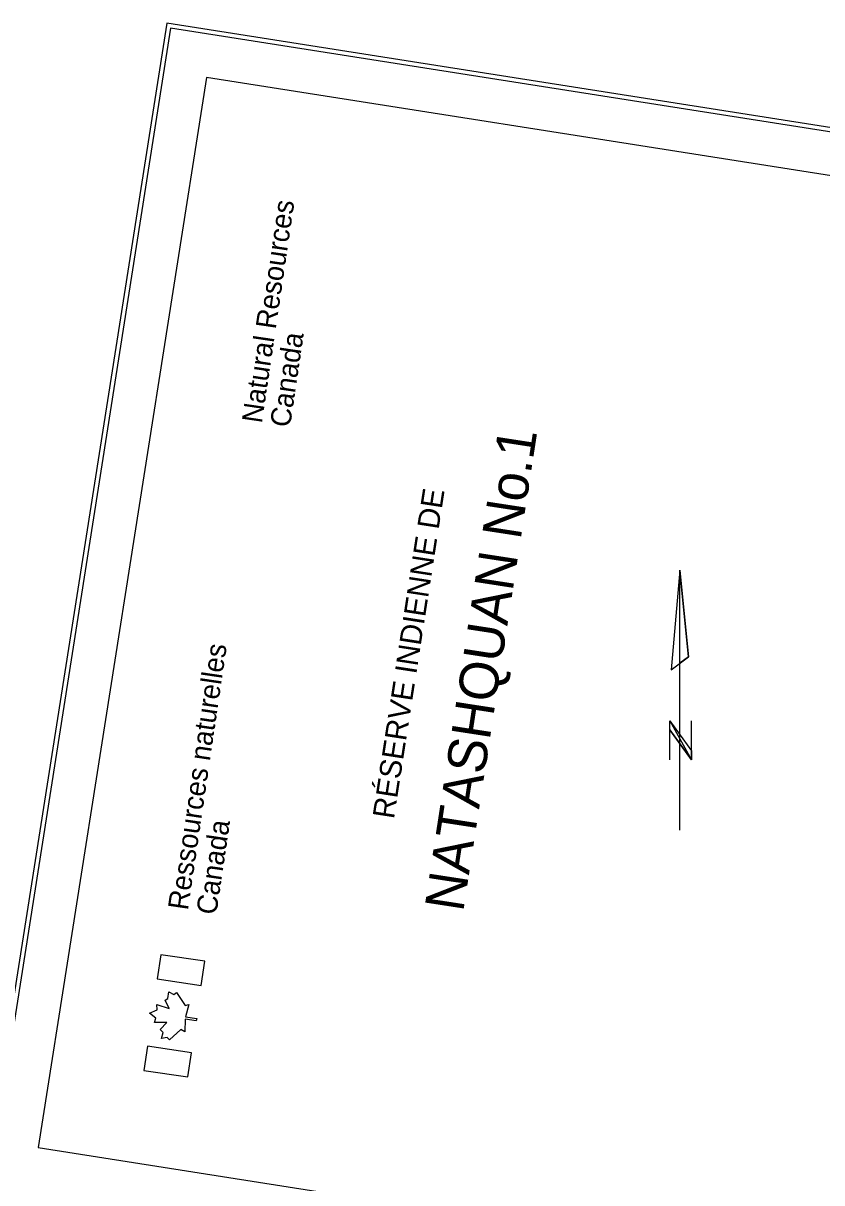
# Model space of a CAD drawing. Extents: x 282461 to 284471, y 5554090 to 5557646.
# Drawn here: x 282917 to 283286, y 5557110 to 5557646 of the extents above; entities that cross this region are included whole.
import ezdxf

# ---------------------------------------------------------------- set-up
doc = ezdxf.new("R2010")
doc.units = 0
doc.layers.add('Niveau 60', color=7, linetype='Continuous')
doc.layers.add('Niveau 63', color=7, linetype='Continuous')

msp = doc.modelspace()

# ---------------------------------------------------------------- linework, layer by layer
at = {"layer": 'Niveau 60'}
for points in [[(283935.57, 5554089.71), (284458.46, 5557413.53), (282983.71, 5557645.53), (282460.81, 5554321.72), (283935.57, 5554089.71)], [(283933.91, 5554092), (284456.17, 5557411.87), (282985.38, 5557643.25), (282463.1, 5554323.39), (283933.91, 5554092)], [(284355.61, 5556901.31), (284433.31, 5557395.23), (283002.02, 5557620.39), (282924.32, 5557126.47), (284355.61, 5556901.31)]]:
    msp.add_lwpolyline(points, dxfattribs=at)
at = {"layer": 'Niveau 63'}
for points in [[(283220.62, 5557272.94), (283220.61, 5557392.93), (283216.61, 5557346.93), (283224.62, 5557352.94), (283220.61, 5557392.93)], [(283215.98, 5557305.48), (283215.98, 5557323.49), (283225.98, 5557305.49), (283225.98, 5557323.49)], [(283215.98, 5557323.49), (283225.99, 5557309.54)], [(283215.94, 5557319.31), (283225.98, 5557305.49)]]:
    msp.add_lwpolyline(points, dxfattribs=at)
for points in [[(283220.61, 5557392.93), (283224.62, 5557352.94), (283220.6, 5557349.99)], [(283225.98, 5557305.49), (283215.94, 5557319.31), (283215.98, 5557323.49), (283225.99, 5557309.54)], [(282999.6, 5557201.28), (283001.29, 5557212.4), (282980.87, 5557215.46), (282979.24, 5557204.33)], [(282997.26, 5557184.92), (282992.2, 5557185.67), (282992.06, 5557179.86), (282990.16, 5557180.91), (282984.98, 5557176.11), (282983.83, 5557177.29), (282981.19, 5557176.74), (282981.94, 5557179.5), (282980.62, 5557180.94), (282983.63, 5557184.1), (282977.95, 5557184.07), (282978.65, 5557186.14), (282975.69, 5557188.43), (282979.19, 5557189.94), (282979.07, 5557192.4), (282984.83, 5557190.64), (282982.95, 5557194.46), (282984.13, 5557195.28), (282984.54, 5557198.35), (282986.96, 5557197.11), (282988.21, 5557197.96), (282992.13, 5557191.98), (282993.88, 5557192.41), (282992.26, 5557186.82), (282997.52, 5557186.02)], [(282974.69, 5557173.18), (282973.01, 5557162.04), (282993.43, 5557159), (282995.08, 5557170.14)]]:
    msp.add_lwpolyline(points, close=True, dxfattribs=at)

# ---------------------------------------------------------------- texts
for s, height, rotation, p in [('Natural Resources', 9.3736, 81.6347, (283027.55, 5557460.52)), ('Canada', 9.374, 81.6347, (283040.53, 5557458.6)), ('NATASHQUAN No.1', 18, 81.2344, (283120.51, 5557234.83)), ('RÉSERVE INDIENNE DE', 10, 81.2344, (283088.55, 5557277.8)), ('Ressources naturelles', 9.3736, 81.6347, (282993.4, 5557235.67)), ('Canada', 9.375, 81.6347, (283006.5, 5557233.53))]:
    msp.add_text(s, height=height, rotation=rotation, dxfattribs=at).set_placement(p)

doc.saveas('drawing.dxf')
